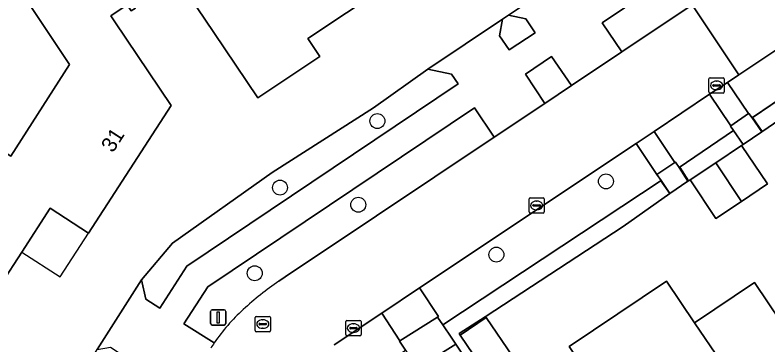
# Model space of a CAD drawing. Extents: x 158793 to 159888, y 384317 to 385256.
# Drawn here: x 158972.31 to 159021.67, y 384786.13 to 384807.77 of the extents above; entities that cross this region are included whole.
import ezdxf

# ---------------------------------------------------------------- set-up
doc = ezdxf.new("R2010")
doc.units = 0
for name, color, linetype in [('IMGEO_Berm_groen', 7, 'Continuous'), ('IMGEO_Boom', 7, 'Continuous'), ('IMGEO_Erf', 7, 'Continuous'), ('IMGEO_Groenvoorziening', 7, 'Continuous'), ('IMGEO_Haag', 7, 'Continuous'), ('IMGEO_Kolk', 7, 'Continuous'), ('IMGEO_Lichtmast', 7, 'Continuous'), ('IMGEO_Pand', 7, 'Continuous'), ('IMGEO_Pand_nummerreeks', 7, 'Continuous'), ('IMGEO_Pand_overbouw', 7, 'Continuous'), ('IMGEO_Rijbaan_lokaal_open', 7, 'Continuous'), ('IMGEO_Rioolput', 7, 'Continuous'), ('IMGEO_Voetpad_halfverhard', 7, 'Continuous'), ('IMGEO_Voetpad_op_trap', 7, 'Continuous'), ('IMGEO_Voetpad_open', 7, 'Continuous')]:
    doc.layers.add(name, color=color, linetype=linetype)

msp = doc.modelspace()

# ---------------------------------------------------------------- linework, layer by layer
at = {"layer": 'IMGEO_Berm_groen'}
msp.add_lwpolyline([(158990.941, 384779.643), (158992.854, 384781.778), (158994.687, 384783.63), (158997.906, 384785.789), (158997.512, 384786.377), (158997.535, 384786.392), (158996.347, 384788.22), (158993.221, 384786.133)], dxfattribs=at)
at = {"layer": 'IMGEO_Boom'}
for centre in [(158996.064, 384800.814), (159011.051, 384796.86), (158989.679, 384796.451), (158994.811, 384795.325), (159003.866, 384792.057), (158988.022, 384790.836)]:
    msp.add_circle(centre, 0.489, dxfattribs=at)
at = {"layer": 'IMGEO_Erf'}
for points in [[(158942.331, 384730.999), (158945.25, 384735.359), (158945.687, 384735.651), (158952.939, 384746.897), (158952.849, 384747.281), (158955.681, 384751.672), (158955.954, 384752.096), (158958.832, 384756.559), (158963.097, 384763.772), (158968.541, 384772.238), (158974.602, 384780.958), (158977.403, 384785.369), (158977.693, 384785.825), (158980.603, 384790.408), (158982.624, 384792.815), (158989.155, 384797.434), (158995.817, 384801.678), (158999.365, 384804.211), (159004.276, 384807.505), (159004.651, 384807.756), (159009.377, 384810.926), (159017.413, 384816.287), (159019.896, 384817.939), (159015.006, 384825.273)], [(159032.252, 384807.623), (159021.272, 384800.116), (159020.038, 384799.279), (159019.944, 384799.207), (159021.654, 384796.689), (159019.942, 384795.548), (159018.267, 384794.431), (159016.566, 384796.959), (159016.423, 384796.864), (159015.24, 384796.063), (159012.184, 384793.891), (159003.129, 384787.978), (159001.428, 384786.879), (159001.494, 384786.781), (159003.196, 384787.922), (159004.913, 384785.406)]]:
    msp.add_lwpolyline(points, dxfattribs=at)
for points in [[(158994.263, 384818.38), (158999.039, 384811.267), (158991.499, 384806.227), (158992.283, 384805.053), (158988.217, 384802.337), (158985.335, 384806.63), (158982.66, 384810.627)], [(158980.202, 384808.229), (158979.925, 384808.041), (158979.663, 384808.434), (158978.596, 384807.709), (158978.858, 384807.318), (158982.534, 384801.827), (158977.127, 384793.459), (158974.604, 384795.097), (158972.746, 384792.227), (158971.412, 384790.166), (158965.113, 384794.206), (158969.505, 384801.053), (158969.787, 384800.873), (158969.366, 384800.216), (158972.025, 384798.511), (158975.884, 384804.529), (158970.633, 384812.387), (158970.342, 384811.925), (158970.162, 384812.195), (158972.391, 384815.672), (158974.354, 384816.983)], [(159025.946, 384782.554), (159022.012, 384779.912), (159024.633, 384775.996), (159019.881, 384772.794), (159019.086, 384773.986), (159017.431, 384772.878), (159015.904, 384775.16), (159013.959, 384773.858), (159011.97, 384776.847), (159015.525, 384779.251), (159013.803, 384781.818), (159010.258, 384779.42), (159008.249, 384782.438), (159010.181, 384783.723), (159008.645, 384786.031), (159015.019, 384790.32), (159016.863, 384787.589), (159020.783, 384790.227)]]:
    msp.add_lwpolyline(points, close=True, dxfattribs=at)
at = {"layer": 'IMGEO_Groenvoorziening'}
for points in [[(159020.798, 384811.231), (159019.531, 384813.127), (159010.806, 384807.256), (159012.089, 384805.353), (159016.698, 384808.435)], [(159031.519, 384811.747), (159027.247, 384808.855), (159019.758, 384803.849)], [(159019.758, 384803.849), (159019.016, 384803.354), (159020.404, 384801.304), (159020.428, 384801.32), (159020.629, 384801.033), (159032.324, 384808.976), (159035.003, 384809.839), (159036.23, 384810.161), (159038.383, 384809.274), (159039.921, 384807.879), (159048.388, 384795.478), (159054.94, 384785.511)], [(159032.324, 384808.976), (159020.629, 384801.033), (159021.272, 384800.116), (159032.252, 384807.623), (159033.406, 384808.303)], [(159003.718, 384799.757), (159002.436, 384801.677), (158984.942, 384789.937), (158983.381, 384787.528), (158985.366, 384786.269)], [(158989.606, 384790.314), (158990.441, 384790.89), (158992.111, 384791.996), (159003.718, 384799.757)]]:
    msp.add_lwpolyline(points, dxfattribs=at)
for points in [[(159004.651, 384807.756), (159004.276, 384807.505), (159004.063, 384806.402), (159004.694, 384805.479), (159006.401, 384806.61), (159005.791, 384807.521)], [(159007.039, 384801.977), (159008.803, 384803.157), (159007.481, 384805.054), (159005.766, 384803.9)], [(159001.368, 384803.256), (159000.919, 384803.9), (158999.365, 384804.211), (158995.817, 384801.678), (158989.155, 384797.434), (158982.624, 384792.815), (158980.603, 384790.408), (158980.875, 384789.136), (158981.797, 384788.55), (158983.578, 384791.302)], [(159019.207, 384800.48), (159019.23, 384800.496), (159017.839, 384802.568), (159014.202, 384800.14), (159015.571, 384798.091), (159015.61, 384798.116), (159015.841, 384797.76), (159019.404, 384800.195)], [(159019.944, 384799.207), (159020.038, 384799.279), (159019.404, 384800.195), (159015.841, 384797.76), (159016.423, 384796.864), (159016.566, 384796.959), (159018.255, 384798.083)], [(159014.663, 384796.914), (159014.388, 384797.32), (159013.024, 384799.354), (158998.833, 384789.88), (159000.082, 384788.006), (159000.009, 384787.96), (159000.358, 384787.442)], [(159012.184, 384793.891), (159015.24, 384796.063), (159014.663, 384796.914), (159000.358, 384787.442), (159000.946, 384786.567), (159001.202, 384786.186), (159007.472, 384776.86), (159007.966, 384777.23), (159003.196, 384784.257), (159001.494, 384786.781), (159001.428, 384786.879), (159003.129, 384787.978)]]:
    msp.add_lwpolyline(points, close=True, dxfattribs=at)
for centre, radius, start, end in [((159000.06, 384774.824), 18.688, 124.014, 133.1798), ((158995.345, 384779.476), 12.072, 131.9705, 145.7544)]:
    msp.add_arc(centre, radius, start, end, dxfattribs=at)
at = {"layer": 'IMGEO_Haag'}
msp.add_lwpolyline([(159032.324, 384808.976), (159020.652, 384801.049), (159021.296, 384800.132), (159032.252, 384807.623), (159033.406, 384808.303)], dxfattribs=at)
for points in [[(159019.944, 384799.207), (159020.048, 384799.278), (159019.421, 384800.206), (159015.887, 384797.791), (159016.474, 384796.897), (159016.566, 384796.959), (159018.255, 384798.083)], [(159012.184, 384793.891), (159015.234, 384796.057), (159014.641, 384796.899), (159000.358, 384787.442), (159000.946, 384786.567), (159001.202, 384786.186), (159007.472, 384776.86), (159007.966, 384777.23), (159003.196, 384784.257), (159001.494, 384786.781), (159001.428, 384786.879), (159003.129, 384787.978)]]:
    msp.add_lwpolyline(points, close=True, dxfattribs=at)
at = {"layer": 'IMGEO_Kolk'}
for p, q in [((159017.806, 384802.728), (159017.806, 384803.58)), ((159017.881, 384803.654), (159018.733, 384803.654)), ((159018.807, 384803.58), (159018.807, 384802.728)), ((159018.065, 384803.148), (159018.065, 384803.16)), ((159018.503, 384803.111), (159018.105, 384803.111)), ((159018.108, 384803.197), (159018.506, 384803.197)), ((159018.294, 384803.434), (159018.319, 384803.434)), ((159018.549, 384803.16), (159018.549, 384803.148)), ((159018.733, 384802.654), (159017.881, 384802.654)), ((159018.317, 384802.874), (159018.292, 384802.874)), ((159006.007, 384794.857), (159006.007, 384795.709)), ((159006.082, 384795.783), (159006.934, 384795.783)), ((159006.495, 384795.563), (159006.52, 384795.563)), ((159007.008, 384795.709), (159007.008, 384794.857)), ((159006.266, 384795.277), (159006.266, 384795.289)), ((159006.704, 384795.24), (159006.306, 384795.24)), ((159006.309, 384795.326), (159006.707, 384795.326)), ((159006.75, 384795.289), (159006.75, 384795.277)), ((159006.934, 384794.783), (159006.082, 384794.783)), ((159006.518, 384795.003), (159006.493, 384795.003)), ((158993.993, 384786.812), (158993.993, 384787.664)), ((158994.068, 384787.738), (158994.92, 384787.738)), ((158994.994, 384787.664), (158994.994, 384786.812)), ((158994.252, 384787.232), (158994.252, 384787.244)), ((158994.69, 384787.195), (158994.292, 384787.195)), ((158994.295, 384787.281), (158994.693, 384787.281)), ((158994.481, 384787.518), (158994.506, 384787.518)), ((158994.736, 384787.244), (158994.736, 384787.232)), ((158994.92, 384786.738), (158994.068, 384786.738)), ((158994.504, 384786.958), (158994.479, 384786.958))]:
    msp.add_line(p, q, dxfattribs=at)
for points in [[(159017.806, 384802.728), (159017.806, 384803.58)], [(159017.881, 384803.654), (159018.733, 384803.654)], [(159018.807, 384803.58), (159018.807, 384802.728)], [(159018.733, 384802.654), (159017.881, 384802.654)], [(159006.007, 384794.857), (159006.007, 384795.709)], [(159006.082, 384795.783), (159006.934, 384795.783)], [(159007.008, 384795.709), (159007.008, 384794.857)], [(159006.934, 384794.783), (159006.082, 384794.783)], [(158993.993, 384786.812), (158993.993, 384787.664)], [(158994.068, 384787.738), (158994.92, 384787.738)], [(158994.994, 384787.664), (158994.994, 384786.812)], [(158994.92, 384786.738), (158994.068, 384786.738)]]:
    msp.add_lwpolyline(points, dxfattribs=at)
for centre, radius, start, end in [((159017.883, 384803.578), 0.0765, 91.552, 178.448), ((159017.883, 384803.578), 0.0765, 91.552, 178.448), ((159018.731, 384803.578), 0.0765, 1.552, 88.448), ((159018.731, 384803.578), 0.0765, 1.552, 88.448), ((159018.105, 384803.157), 0.0403, 85.8775, 175.7526), ((159018.102, 384803.147), 0.0366, 178.938, 274.7102), ((159018.506, 384803.154), 0.043, 264.8664, 352.4533), ((159018.51, 384803.159), 0.0386, 1.7309, 96.639), ((159017.883, 384802.73), 0.0765, 181.552, 268.448), ((159017.883, 384802.73), 0.0765, 181.552, 268.448), ((159018.731, 384802.73), 0.0765, 271.552, 358.448), ((159018.731, 384802.73), 0.0765, 271.552, 358.448), ((159006.084, 384795.707), 0.0765, 91.552, 178.448), ((159006.084, 384795.707), 0.0765, 91.552, 178.448), ((159006.932, 384795.707), 0.0765, 1.552, 88.448), ((159006.932, 384795.707), 0.0765, 1.552, 88.448), ((159006.306, 384795.286), 0.0403, 85.8775, 175.7526), ((159006.303, 384795.276), 0.0366, 178.938, 274.7102), ((159006.707, 384795.283), 0.043, 264.8664, 352.4533), ((159006.711, 384795.288), 0.0386, 1.7309, 96.639), ((159006.084, 384794.859), 0.0765, 181.552, 268.448), ((159006.084, 384794.859), 0.0765, 181.552, 268.448), ((159006.932, 384794.859), 0.0765, 271.552, 358.448), ((159006.932, 384794.859), 0.0765, 271.552, 358.448), ((158994.07, 384787.662), 0.0765, 91.552, 178.448), ((158994.07, 384787.662), 0.0765, 91.552, 178.448), ((158994.918, 384787.662), 0.0765, 1.552, 88.448), ((158994.918, 384787.662), 0.0765, 1.552, 88.448), ((158994.292, 384787.241), 0.0403, 85.8775, 175.7526), ((158994.289, 384787.231), 0.0366, 178.938, 274.7102), ((158994.693, 384787.238), 0.043, 264.8664, 352.4533), ((158994.697, 384787.243), 0.0386, 1.7309, 96.639), ((158994.07, 384786.814), 0.0765, 181.552, 268.448), ((158994.07, 384786.814), 0.0765, 181.552, 268.448), ((158994.918, 384786.814), 0.0765, 271.552, 358.448), ((158994.918, 384786.814), 0.0765, 271.552, 358.448)]:
    msp.add_arc(centre, radius, start, end, dxfattribs=at)
for centre, major_axis, ratio, start_param, end_param in [((159018.293, 384803.154), (-0.387, 0.002), 0.722429, 4.712389, 7.853982), ((159018.318, 384803.154), (-0.39, 0.002), 0.717154, 1.570796, 4.712389), ((159006.494, 384795.283), (-0.387, 0.002), 0.722429, 4.712389, 7.853982), ((159006.519, 384795.283), (-0.39, 0.002), 0.717154, 1.570796, 4.712389), ((158994.48, 384787.238), (-0.387, 0.002), 0.722429, 4.712389, 7.853982), ((158994.505, 384787.238), (-0.39, 0.002), 0.717154, 1.570796, 4.712389)]:
    msp.add_ellipse(centre, major_axis=major_axis, ratio=ratio, start_param=start_param, end_param=end_param, dxfattribs=at)
at = {"layer": 'IMGEO_Lichtmast'}
for p, q in [((158985.128, 384787.535), (158985.128, 384788.335)), ((158985.128, 384788.335), (158985.128, 384787.535)), ((158985.228, 384788.435), (158986.018, 384788.435)), ((158986.018, 384788.435), (158985.228, 384788.435)), ((158986.118, 384788.335), (158986.118, 384787.535)), ((158986.118, 384787.535), (158986.118, 384788.335)), ((158986.018, 384787.435), (158985.228, 384787.435)), ((158985.228, 384787.435), (158986.018, 384787.435))]:
    msp.add_line(p, q, dxfattribs=at)
msp.add_lwpolyline([(158985.548, 384788.31), (158985.698, 384788.31), (158985.698, 384787.56), (158985.548, 384787.56), (158985.548, 384788.31)], dxfattribs=at)
for centre, start, end in [((158985.228, 384788.335), 90, 180), ((158985.228, 384788.335), 90, 180), ((158986.018, 384788.335), 0, 90), ((158986.018, 384788.335), 360, 90), ((158985.228, 384787.535), 180, 270), ((158985.228, 384787.535), 180, 270), ((158986.018, 384787.535), 270, 0), ((158986.018, 384787.535), 270, 0)]:
    msp.add_arc(centre, 0.1, start, end, dxfattribs=at)
at = {"layer": 'IMGEO_Pand'}
for points in [[(158999.039, 384811.267), (158994.263, 384818.38), (158982.66, 384810.627), (158985.335, 384806.63), (158988.217, 384802.337), (158992.283, 384805.053), (158991.499, 384806.227)], [(158982.534, 384801.827), (158978.858, 384807.318), (158978.596, 384807.709), (158979.663, 384808.434), (158979.925, 384808.041), (158980.202, 384808.229), (158974.354, 384816.983), (158972.391, 384815.672), (158970.162, 384812.195), (158970.342, 384811.925), (158970.633, 384812.387), (158975.884, 384804.529), (158972.025, 384798.511), (158969.366, 384800.216), (158969.787, 384800.873), (158969.505, 384801.053), (158965.113, 384794.206), (158971.412, 384790.166), (158972.746, 384792.227), (158974.604, 384795.097), (158977.127, 384793.459)], [(159019.944, 384799.207), (159018.255, 384798.083), (159019.942, 384795.548), (159021.654, 384796.689)], [(159018.255, 384798.083), (159016.566, 384796.959), (159018.267, 384794.431), (159019.942, 384795.548)], [(159016.863, 384787.589), (159015.019, 384790.32), (159008.645, 384786.031), (159010.181, 384783.723), (159008.249, 384782.438), (159010.258, 384779.42), (159013.803, 384781.818), (159018.578, 384785.048)], [(159020.783, 384790.227), (159016.863, 384787.589), (159018.578, 384785.048), (159013.803, 384781.818), (159015.525, 384779.251), (159020.295, 384782.477), (159022.012, 384779.912), (159025.946, 384782.554)], [(159001.494, 384786.781), (159003.196, 384784.257), (159004.913, 384785.406), (159003.196, 384787.922)]]:
    msp.add_lwpolyline(points, close=True, dxfattribs=at)
at = {"layer": 'IMGEO_Pand_overbouw'}
msp.add_lwpolyline([(158972.746, 384792.227), (158975.271, 384790.589), (158977.127, 384793.459), (158974.604, 384795.097)], close=True, dxfattribs=at)
at = {"layer": 'IMGEO_Rijbaan_lokaal_open'}
for points in [[(159020.075, 384810.639), (159016.698, 384808.435), (159019.758, 384803.849), (159027.247, 384808.855), (159031.519, 384811.747)], [(158993.221, 384786.133), (158996.347, 384788.22), (158998.833, 384789.88), (159013.024, 384799.354), (159014.202, 384800.14), (159017.839, 384802.568), (159019.016, 384803.354), (159019.758, 384803.849), (159016.698, 384808.435), (159012.089, 384805.353), (159008.803, 384803.157), (159007.039, 384801.977), (159003.718, 384799.757), (158992.111, 384791.996), (158990.441, 384790.89), (158989.606, 384790.314)], [(159033.059, 384770.533), (159020.274, 384761.982), (159018.337, 384760.698), (159015.56, 384764.829), (159008.609, 384775.168), (159007.472, 384776.86), (159001.202, 384786.186), (158998.697, 384784.608), (159001.18, 384780.902), (159001.953, 384779.747), (159006.698, 384772.664), (159007.571, 384771.36), (159010.031, 384767.687), (159010.765, 384766.591), (159015.82, 384759.045), (159001.704, 384749.55)]]:
    msp.add_lwpolyline(points, dxfattribs=at)
for centre, radius, start, end in [((159000.06, 384774.824), 18.688, 124.014, 133.1798), ((158995.345, 384779.476), 12.072, 131.9705, 145.7544), ((158997.165, 384778.277), 14.251, 145.8895, 147.5679)]:
    msp.add_arc(centre, radius, start, end, dxfattribs=at)
at = {"layer": 'IMGEO_Rioolput'}
for p, q in [((158988.05, 384787.077), (158988.05, 384787.929)), ((158988.125, 384788.003), (158988.977, 384788.003)), ((158988.538, 384787.783), (158988.563, 384787.783)), ((158989.051, 384787.929), (158989.051, 384787.077)), ((158988.309, 384787.497), (158988.309, 384787.509)), ((158988.747, 384787.46), (158988.349, 384787.46)), ((158988.352, 384787.546), (158988.75, 384787.546)), ((158988.561, 384787.223), (158988.536, 384787.223)), ((158988.793, 384787.509), (158988.793, 384787.497)), ((158988.977, 384787.003), (158988.125, 384787.003))]:
    msp.add_line(p, q, dxfattribs=at)
for points in [[(158988.05, 384787.077), (158988.05, 384787.929)], [(158988.125, 384788.003), (158988.977, 384788.003)], [(158989.051, 384787.929), (158989.051, 384787.077)], [(158988.977, 384787.003), (158988.125, 384787.003)]]:
    msp.add_lwpolyline(points, dxfattribs=at)
for centre, radius, start, end in [((158988.127, 384787.927), 0.0765, 91.552, 178.448), ((158988.127, 384787.927), 0.0765, 91.552, 178.448), ((158988.975, 384787.927), 0.0765, 1.552, 88.448), ((158988.975, 384787.927), 0.0765, 1.552, 88.448), ((158988.349, 384787.506), 0.0403, 85.8775, 175.7526), ((158988.346, 384787.496), 0.0366, 178.938, 274.7102), ((158988.75, 384787.503), 0.043, 264.8664, 352.4533), ((158988.754, 384787.508), 0.0386, 1.7309, 96.639), ((158988.127, 384787.079), 0.0765, 181.552, 268.448), ((158988.127, 384787.079), 0.0765, 181.552, 268.448), ((158988.975, 384787.079), 0.0765, 271.552, 358.448), ((158988.975, 384787.079), 0.0765, 271.552, 358.448)]:
    msp.add_arc(centre, radius, start, end, dxfattribs=at)
for centre, major_axis, ratio, start_param, end_param in [((158988.537, 384787.503), (-0.387, 0.002), 0.722429, 4.712389, 7.853982), ((158988.562, 384787.503), (-0.39, 0.002), 0.717154, 1.570796, 4.712389)]:
    msp.add_ellipse(centre, major_axis=major_axis, ratio=ratio, start_param=start_param, end_param=end_param, dxfattribs=at)
at = {"layer": 'IMGEO_Voetpad_halfverhard'}
for points in [[(159019.016, 384803.354), (159017.839, 384802.568), (159019.23, 384800.496), (159020.404, 384801.304)], [(159014.202, 384800.14), (159013.024, 384799.354), (159014.388, 384797.32), (159015.571, 384798.091)], [(158998.833, 384789.88), (158996.347, 384788.22), (158997.535, 384786.392), (159000.009, 384787.96), (159000.082, 384788.006)]]:
    msp.add_lwpolyline(points, close=True, dxfattribs=at)
at = {"layer": 'IMGEO_Voetpad_op_trap'}
for points in [[(159020.629, 384801.033), (159020.428, 384801.32), (159020.404, 384801.304), (159019.23, 384800.496), (159019.207, 384800.48), (159019.404, 384800.195), (159020.038, 384799.279), (159021.272, 384800.116)], [(159015.841, 384797.76), (159015.61, 384798.116), (159015.571, 384798.091), (159014.388, 384797.32), (159014.663, 384796.914), (159015.24, 384796.063), (159016.423, 384796.864)], [(159000.946, 384786.567), (159000.358, 384787.442), (159000.009, 384787.96), (158997.535, 384786.392), (158997.512, 384786.377), (158997.906, 384785.789), (158998.512, 384784.884), (158998.697, 384784.608), (159001.202, 384786.186)]]:
    msp.add_lwpolyline(points, close=True, dxfattribs=at)
at = {"layer": 'IMGEO_Voetpad_open'}
for points in [[(158985.366, 384786.269), (158983.381, 384787.528), (158984.942, 384789.937), (159002.436, 384801.677), (159003.718, 384799.757), (159007.039, 384801.977), (159005.766, 384803.9), (159007.481, 384805.054), (159008.803, 384803.157), (159012.089, 384805.353), (159010.806, 384807.256), (159019.531, 384813.127), (159020.798, 384811.231)], [(159009.377, 384810.926), (159004.651, 384807.756), (159005.791, 384807.521), (159006.401, 384806.61), (159004.694, 384805.479), (159004.063, 384806.402), (159004.276, 384807.505), (158999.365, 384804.211), (159000.919, 384803.9), (159001.368, 384803.256), (158983.578, 384791.302), (158981.797, 384788.55), (158980.875, 384789.136), (158980.603, 384790.408), (158977.693, 384785.825), (158978.555, 384785.993), (158979.66, 384785.274), (158978.688, 384783.786), (158977.578, 384784.52), (158977.403, 384785.369), (158974.602, 384780.958), (158975.411, 384781.134), (158976.526, 384780.417), (158960.141, 384755.001)]]:
    msp.add_lwpolyline(points, dxfattribs=at)
msp.add_arc((158997.165, 384778.277), 14.251, 145.8895, 147.5679, dxfattribs=at)

# ---------------------------------------------------------------- texts
at = {"layer": 'IMGEO_Pand_nummerreeks'}
msp.add_text('31', height=1, rotation=57.1296, dxfattribs=at).set_placement((158978.719, 384798.686))

doc.saveas('drawing.dxf')
